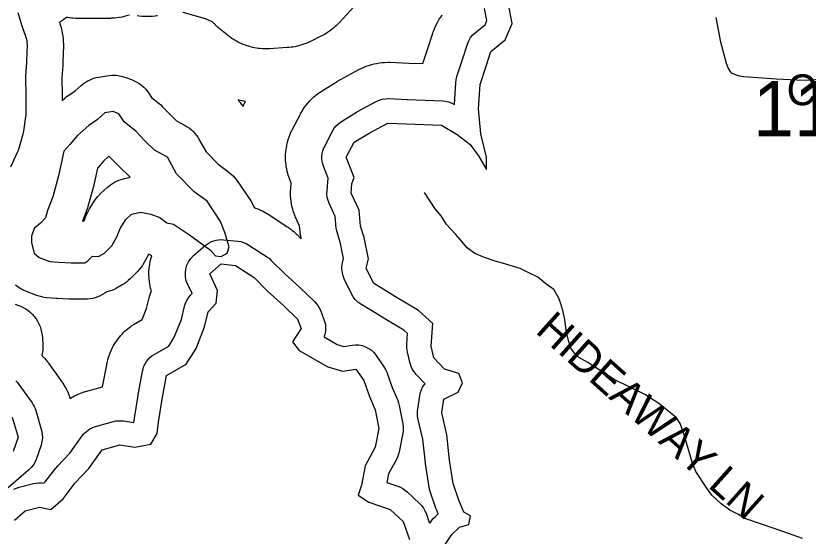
# Model space of a CAD drawing. Extents: x 1950930 to 2061844, y 904556 to 1017002.
# Drawn here: x 1960566 to 1963006, y 985782 to 987385 of the extents above; entities that cross this region are included whole.
import ezdxf

# ---------------------------------------------------------------- set-up
doc = ezdxf.new("R2010")
doc.units = 0
for name, color, linetype in [('Exist Hydrographic Buffer Line', 7, 'Continuous'), ('Exist Hydrographic Island Shore', 7, 'Continuous'), ('Exist Hydrographic Lake Shore', 7, 'Continuous'), ('Exist Road Non-System Type 51', 7, 'Continuous'), ('Exist Road Non-System Type 51 Label', 7, 'Continuous'), ('Exist Road Secondary Type 51 Number Label', 7, 'Continuous')]:
    doc.layers.add(name, color=color, linetype=linetype)

msp = doc.modelspace()

# ---------------------------------------------------------------- linework, layer by layer
at = {"layer": 'Exist Hydrographic Buffer Line'}
for points in [[(1960572.6, 987395.1), (1960584.6, 987354.4), (1960596.1, 987322.2), (1960598.1, 987315.7), (1960599.4, 987309), (1960600.2, 987302.3), (1960600.4, 987295.5), (1960599.3, 987245.9), (1960599.2, 987243.6), (1960599, 987241.3), (1960595.5, 987198.8), (1960596.5, 987137.5), (1960596.5, 987136.9), (1960596.5, 987136.3), (1960596.5, 987084.5), (1960596.3, 987078.9), (1960595.7, 987073.4), (1960589.1, 987029.3), (1960588.3, 987024.9), (1960587.3, 987020.5), (1960575.1, 986976.5), (1960573.1, 986970.2), (1960570.6, 986964.2), (1960549.1, 986919)], [(1960560.1, 985927), (1960568.2, 985930.6), (1960576.6, 985933.2), (1960620.6, 985944.2), (1960628.5, 985945.8), (1960636.6, 985946.4), (1960644.6, 985946.2), (1960651.8, 985945.3), (1960656.5, 985949.4), (1960689.5, 985992.2), (1960691.9, 985995.2), (1960694.5, 985998), (1960732.7, 986038.2), (1960770.3, 986091.2), (1960774.2, 986096.2), (1960778.6, 986100.9), (1960783.3, 986105.2), (1960788.3, 986109.1), (1960793.7, 986112.5), (1960799.3, 986115.5), (1960805.2, 986118), (1960811.2, 986120), (1960866.3, 986135.4), (1960873.9, 986137.1), (1960881.6, 986138), (1960889.4, 986138.1), (1960897.1, 986137.4), (1960929.7, 986132.8), (1960931, 986143), (1960931.1, 986144.1), (1960931.3, 986145.3), (1960942.3, 986215.8), (1960942.5, 986216.7), (1960942.6, 986217.6), (1960955.8, 986290.3), (1960957.7, 986298.2), (1960960.4, 986305.8), (1960964, 986313.1), (1960968.2, 986320), (1960973.2, 986326.3), (1960978.9, 986332.1), (1960985.1, 986337.3), (1960991.9, 986341.7), (1961036.7, 986367.8), (1961054, 986395), (1961075.8, 986449.5), (1961085.5, 986490.4), (1961088.3, 986499.5), (1961092.2, 986508.2), (1961097.2, 986516.3), (1961103.1, 986523.7), (1961108.5, 986529.6), (1961095.2, 986557.5), (1961090.9, 986568.8), (1961088.4, 986580.7), (1961087.9, 986592.9), (1961089.4, 986604.9), (1961092.8, 986616.6), (1961098, 986627.5), (1961105, 986637.5), (1961113.4, 986646.2), (1961148.7, 986677.1), (1961154.7, 986681.8), (1961161.2, 986685.9), (1961168, 986689.4), (1961175.2, 986692.1), (1961182.6, 986694), (1961190.2, 986695.2), (1961197.9, 986695.7), (1961205.6, 986695.3), (1961249.6, 986690.9), (1961258.5, 986689.4), (1961267.1, 986687), (1961275.4, 986683.5), (1961283.2, 986679), (1961340.4, 986641.5), (1961346.7, 986637), (1961352.4, 986631.8), (1961393, 986591.2), (1961440.1, 986548.3), (1961440.7, 986547.8), (1961441.3, 986547.2), (1961485.4, 986505.3), (1961491.1, 986499.3), (1961496.1, 986492.6), (1961500.3, 986485.5), (1961503.7, 986477.9), (1961514.7, 986449.2), (1961517.4, 986440.9), (1961519, 986432.4), (1961519.7, 986423.7), (1961519.3, 986415), (1961518, 986406.4), (1961515.6, 986398), (1961515, 986396.3), (1961555.8, 986372.8), (1961576.2, 986366.8), (1961601.5, 986370.8), (1961612, 986371.7), (1961622.5, 986371.2), (1961632.8, 986369.1), (1961642.8, 986365.6), (1961652.2, 986360.8), (1961660.7, 986354.7), (1961668.4, 986347.5), (1961675, 986339.2), (1961699.2, 986304), (1961704.1, 986295.8), (1961707.9, 986287.1), (1961724.8, 986240.4), (1961741.7, 986200.2), (1961744.4, 986192.9), (1961746.3, 986185.3), (1961757.3, 986128), (1961758.3, 986121), (1961758.6, 986113.9), (1961758.3, 986106.7), (1961757.3, 986099.7), (1961746.3, 986042.4), (1961743.3, 986031.4), (1961738.7, 986021), (1961713.4, 985974.1), (1961708.5, 985947.4), (1961742.6, 985936), (1961750.2, 985933), (1961757.4, 985929.2), (1961764.1, 985924.6), (1961770.4, 985919.4), (1961810, 985881.9), (1961816, 985875.5), (1961821.2, 985868.5), (1961825.6, 985860.9), (1961829.1, 985852.8), (1961839.1, 985825), (1961841.9, 985823.5), (1961845.8, 985829.3), (1961851.3, 985836.6), (1961857.7, 985843.2), (1961866.5, 985851.2), (1961860.9, 985865), (1961860.1, 985866.9), (1961859.4, 985868.9), (1961841.8, 985919.6), (1961839.8, 985926.2), (1961838.5, 985933), (1961827.5, 986005.7), (1961827.3, 986007), (1961827.1, 986008.4), (1961818.7, 986081.5), (1961804.2, 986145.8), (1961803, 986152.8), (1961802.4, 986159.9), (1961802.5, 986167), (1961803.3, 986174), (1961809.9, 986215.9), (1961811.8, 986224.6), (1961814.7, 986233), (1961818.6, 986241), (1961823.5, 986248.5), (1961825.9, 986251.4), (1961798.4, 986280.7), (1961792.4, 986288.1), (1961787.3, 986296.1), (1961783.3, 986304.8), (1961780.4, 986313.8), (1961771.6, 986349.1), (1961769.6, 986361), (1961769.6, 986373.2), (1961772.2, 986406.7), (1961761.1, 986416.7), (1961697.1, 986454.8), (1961696.6, 986455.1), (1961696.2, 986455.4), (1961627.9, 986497.2), (1961619.1, 986503.5), (1961611.3, 986511), (1961604.7, 986519.5), (1961599.4, 986528.9), (1961577.4, 986575.2), (1961574.9, 986581), (1961572.9, 986587), (1961571.5, 986593.1), (1961570.5, 986599.3), (1961570.1, 986605.6), (1961570.2, 986611.9), (1961570.8, 986618.1), (1961572, 986624.3), (1961575, 986637.2), (1961565.7, 986683.6), (1961555.9, 986715.1), (1961553.9, 986722.8), (1961552.8, 986730.7), (1961549.5, 986766.3), (1961530.7, 986807.6), (1961527.3, 986816.4), (1961525, 986825.6), (1961523.9, 986835.1), (1961524.1, 986844.5), (1961526.3, 986873.2), (1961527.5, 986882.3), (1961528.1, 986884.6), (1961513.6, 986921.6), (1961511.1, 986929.2), (1961509.4, 986937), (1961508.5, 986945), (1961508.5, 986953), (1961509.4, 986961), (1961511.1, 986968.8), (1961513.6, 986976.5), (1961517, 986983.8), (1961541.2, 987030), (1961546.4, 987038.6), (1961552.7, 987046.3), (1961560, 987053.2), (1961568.2, 987059), (1961614.4, 987087.6), (1961616.3, 987088.8), (1961618.3, 987089.9), (1961675.6, 987120.8), (1961684.6, 987124.9), (1961694.2, 987127.8), (1961704, 987129.4), (1961714, 987129.7), (1961771.3, 987127.5), (1961771.4, 987127.5), (1961771.5, 987127.5), (1961879.3, 987123.1), (1961888.5, 987122.1), (1961897.5, 987120.1), (1961906.2, 987116.9), (1961914.5, 987112.7), (1961916.4, 987111.5), (1961920.3, 987178.1), (1961921.5, 987187.9), (1961924, 987197.4), (1961941.5, 987249.8), (1961956.7, 987297.8), (1961960.8, 987308), (1961966.4, 987317.5), (1961973.3, 987326.1), (1961981.4, 987333.6), (1962010.9, 987357.3), (1962016.4, 987369.9), (1962009.5, 987406.9)], [(1961605.3, 987411.7), (1961562.3, 987364.3), (1961560.5, 987362.4), (1961558.6, 987360.5), (1961553.6, 987355.4), (1961549.7, 987351.7), (1961545.6, 987348.1), (1961540.1, 987343.6), (1961535.9, 987340.2), (1961531.5, 987337.1), (1961525.5, 987333.1), (1961521, 987330.2), (1961516.4, 987327.5), (1961510.1, 987324.1), (1961507.7, 987322.8), (1961505.3, 987321.6), (1961471.2, 987305.1), (1961468.7, 987303.9), (1961466.2, 987302.8), (1961459.5, 987300), (1961454.4, 987298), (1961449.2, 987296.2), (1961442.3, 987294), (1961437, 987292.5), (1961431.7, 987291.2), (1961424.6, 987289.7), (1961419.2, 987288.7), (1961413.8, 987288), (1961406.5, 987287.2), (1961403.8, 987286.9), (1961401.1, 987286.7), (1961347.1, 987283.4), (1961344.5, 987283.3), (1961341.9, 987283.2), (1961334.8, 987283.1), (1961329.6, 987283.2), (1961324.3, 987283.5), (1961317.3, 987284.1), (1961312.1, 987284.6), (1961306.9, 987285.4), (1961299.9, 987286.6), (1961294.8, 987287.6), (1961289.6, 987288.9), (1961282.9, 987290.8), (1961277.8, 987292.3), (1961272.8, 987294), (1961266.3, 987296.5), (1961261.4, 987298.5), (1961256.6, 987300.7), (1961250.3, 987303.8), (1961245.6, 987306.2), (1961241, 987308.9), (1961235, 987312.6), (1961230.6, 987315.4), (1961226.3, 987318.5), (1961220.7, 987322.7), (1961218.6, 987324.3), (1961216.6, 987326), (1961191.2, 987346.9), (1961190.4, 987347.6), (1961189.6, 987348.3), (1961187.4, 987350.2), (1961185.7, 987351.7), (1961184.1, 987353.1), (1961182, 987355.1), (1961181.2, 987355.9), (1961180.4, 987356.6), (1961170.5, 987366.2), (1961149.6, 987375.7), (1961081.1, 987395.4)], [(1960915.5, 987387.2), (1960906.7, 987384.4), (1960900, 987382.5), (1960893.2, 987381), (1960884.1, 987379.3), (1960877.2, 987378.2), (1960870.3, 987377.5), (1960861, 987377), (1960857.5, 987376.8), (1960854, 987376.7), (1960754.9, 987376.7), (1960752.3, 987376.8), (1960749.7, 987376.9), (1960742.7, 987377.2), (1960737.4, 987377.6), (1960732.2, 987378.2), (1960725.3, 987379.2), (1960722.7, 987379.6), (1960721.8, 987379.7), (1960712, 987372.3), (1960710.7, 987371.4), (1960709.4, 987370.5), (1960706, 987368), (1960703.4, 987366.3), (1960700.8, 987364.6), (1960700, 987364.1), (1960701.6, 987359.6), (1960702.5, 987357.2), (1960703.2, 987354.8), (1960705.2, 987348.3), (1960706.6, 987343.4), (1960707.7, 987338.4), (1960709.1, 987331.8), (1960710, 987326.8), (1960710.7, 987321.7), (1960711.5, 987315), (1960712, 987309.9), (1960712.2, 987304.9), (1960712.3, 987298.1), (1960712.4, 987295.5), (1960712.3, 987293), (1960711.2, 987243.4), (1960711.2, 987242.5), (1960711.2, 987241.7), (1960711.1, 987239.4), (1960711, 987237.7), (1960710.9, 987236), (1960710.8, 987233.7), (1960710.7, 987232.9), (1960710.6, 987232), (1960707.6, 987195.1), (1960708.5, 987139.4), (1960708.5, 987139.2), (1960708.5, 987139), (1960708.5, 987138.3), (1960708.5, 987137.9), (1960708.5, 987137.4), (1960708.5, 987136.7), (1960708.5, 987136.5), (1960708.5, 987136.3), (1960708.5, 987123.9), (1960716.9, 987131.3), (1960721.4, 987135), (1960726, 987138.4), (1960748.2, 987154.1), (1960767.4, 987170.6), (1960773.2, 987175.3), (1960779.4, 987179.6), (1960785.8, 987183.5), (1960792.5, 987186.9), (1960799.4, 987189.9), (1960806.5, 987192.4), (1960813.7, 987194.4), (1960821.1, 987195.9), (1960846.4, 987200.3), (1960861.2, 987201.9), (1960876, 987201.5), (1960890.7, 987199.1), (1960904.9, 987194.9), (1960922.6, 987188.2), (1960930.7, 987184.8), (1960938.6, 987180.7), (1960946.2, 987176), (1960953.3, 987170.7), (1960960, 987164.9), (1960966.2, 987158.6), (1960971.9, 987151.8), (1960977, 987144.5), (1960984.1, 987133.7), (1961007, 987115), (1961012, 987110.6), (1961016.8, 987105.9), (1961042.8, 987078.8), (1961060.5, 987061.8), (1961087.4, 987046.9), (1961094, 987042.8), (1961100.4, 987038.4), (1961106.5, 987033.4), (1961112.2, 987028.1), (1961117.5, 987022.4), (1961122.4, 987016.3), (1961126.9, 987009.9), (1961130.9, 987003.2), (1961151.6, 986965.8), (1961189, 986927.7), (1961221.8, 986903), (1961229, 986897.2), (1961235.7, 986890.7), (1961241.8, 986883.8), (1961247.3, 986876.3), (1961289.1, 986814.6), (1961295.7, 986803.7), (1961300.1, 986794), (1961304.4, 986792.6), (1961310.7, 986790.1), (1961319, 986786.6), (1961325.1, 986783.9), (1961331, 986780.7), (1961338.8, 986776.2), (1961341.7, 986774.5), (1961344.5, 986772.7), (1961401.8, 986735.3), (1961404.2, 986733.7), (1961406.5, 986732), (1961412.8, 986727.4), (1961417.3, 986723.9), (1961421.7, 986720.1), (1961427.5, 986715), (1961429.6, 986713), (1961431.7, 986711), (1961444.8, 986697.8), (1961444.1, 986700.9), (1961443.1, 986706.8), (1961441.9, 986714.6), (1961441.5, 986717.6), (1961441.2, 986720.5), (1961439.7, 986737.1), (1961428.8, 986760.9), (1961427.4, 986764.2), (1961426.1, 986767.5), (1961422.7, 986776.3), (1961420.4, 986783), (1961418.5, 986789.8), (1961416.2, 986799.1), (1961414.7, 986806), (1961413.7, 986813), (1961412.7, 986822.4), (1961412.1, 986829.5), (1961411.9, 986836.6), (1961412.1, 986846.1), (1961412.2, 986849.6), (1961412.4, 986853.1), (1961413.7, 986869.7), (1961409.4, 986880.6), (1961408.3, 986883.4), (1961407.3, 986886.3), (1961404.8, 986893.9), (1961403.1, 986899.6), (1961401.6, 986905.4), (1961399.9, 986913.3), (1961398.8, 986919.2), (1961398, 986925.1), (1961397.2, 986933.1), (1961396.7, 986939.1), (1961396.5, 986945.1), (1961396.5, 986953.1), (1961396.7, 986959.1), (1961397.2, 986965.1), (1961398, 986973), (1961398.9, 986979), (1961400, 986984.9), (1961401.7, 986992.7), (1961403.1, 986998.5), (1961404.9, 987004.3), (1961407.4, 987011.9), (1961409.4, 987017.5), (1961411.8, 987023), (1961415.1, 987030.3), (1961416.4, 987033), (1961417.8, 987035.7), (1961442, 987082), (1961443.8, 987085.2), (1961445.7, 987088.5), (1961450.9, 987097), (1961455, 987103.2), (1961459.5, 987109.2), (1961465.8, 987117), (1961470.7, 987122.6), (1961476, 987127.9), (1961483.3, 987134.8), (1961488.9, 987139.7), (1961494.8, 987144.2), (1961503, 987150.1), (1961506, 987152.2), (1961509.2, 987154.2), (1961555.4, 987182.9), (1961556.1, 987183.3), (1961556.9, 987183.7), (1961558.8, 987184.9), (1961560.3, 987185.8), (1961561.7, 987186.6), (1961563.7, 987187.7), (1961564.4, 987188.1), (1961565.2, 987188.5), (1961622.4, 987219.4), (1961625.8, 987221.1), (1961629.1, 987222.7), (1961638.2, 987226.8), (1961645.1, 987229.7), (1961652.1, 987232.1), (1961661.7, 987235), (1961668.9, 987236.9), (1961676.2, 987238.3), (1961686.1, 987239.9), (1961693.5, 987240.9), (1961700.9, 987241.4), (1961710.9, 987241.6), (1961714.6, 987241.7), (1961718.3, 987241.6), (1961775.6, 987239.4), (1961775.6, 987239.4), (1961775.7, 987239.4), (1961775.7, 987239.4), (1961775.8, 987239.4), (1961775.9, 987239.4), (1961776, 987239.4), (1961776, 987239.4), (1961776, 987239.4), (1961819.4, 987237.6), (1961835, 987284.5), (1961850, 987331.7), (1961851.3, 987335.6), (1961852.8, 987339.5), (1961856.9, 987349.7), (1961860.2, 987357.2), (1961864.1, 987364.5), (1961869.7, 987374), (1961874.1, 987380.9), (1961879, 987387.6)], [(1961001.7, 987384.8), (1960998.6, 987384.4), (1960995.5, 987384), (1960987.1, 987383), (1960980.9, 987382.5), (1960974.6, 987382.4), (1960966.2, 987382.4), (1960960, 987382.6), (1960953.7, 987383.1), (1960945.4, 987384), (1960939.2, 987384.9)], [(1960564.1, 986496.6), (1960572.6, 986494), (1960580.9, 986490.7), (1960588.9, 986486.8), (1960596.6, 986482.3), (1960603.8, 986477.2), (1960610.7, 986471.5), (1960617, 986465.3), (1960622.9, 986458.6), (1960628.2, 986451.5), (1960633, 986444), (1960637.1, 986436.1), (1960640.6, 986427.9), (1960643.4, 986419.5), (1960645.5, 986410.9), (1960647, 986402.1), (1960647.7, 986393.3), (1960648.8, 986369), (1960648.7, 986356.2), (1960647.1, 986343.5), (1960646, 986339.2), (1960646.4, 986338.8), (1960651.5, 986333.4), (1960655.3, 986329.3), (1960658.8, 986325.1), (1960663.5, 986319.2), (1960665.1, 986317), (1960666.8, 986314.8), (1960707.5, 986257.5), (1960708.9, 986255.5), (1960710.2, 986253.5), (1960713.7, 986248.2), (1960716.2, 986244.1), (1960718.5, 986240), (1960721.5, 986234.4), (1960723.7, 986230.1), (1960725.6, 986225.8), (1960728.1, 986219.9), (1960729.9, 986215.5), (1960731.5, 986211), (1960733, 986206.7), (1960733.2, 986206.8), (1960737.3, 986209.3), (1960741.4, 986211.6), (1960747, 986214.6), (1960751.3, 986216.7), (1960755.6, 986218.6), (1960761.5, 986221.1), (1960765.9, 986222.9), (1960770.4, 986224.5), (1960776.5, 986226.4), (1960778.7, 986227.2), (1960781, 986227.8), (1960833.3, 986242.5), (1960845.7, 986310.3), (1960846.2, 986313.3), (1960846.9, 986316.3), (1960848.8, 986324.1), (1960850.3, 986330), (1960852.2, 986335.7), (1960854.9, 986343.4), (1960857.1, 986349), (1960859.6, 986354.5), (1960863.1, 986361.8), (1960865.9, 986367.2), (1960868.9, 986372.4), (1960873.2, 986379.2), (1960876.5, 986384.3), (1960880.1, 986389.1), (1960885.1, 986395.5), (1960889, 986400.2), (1960893.1, 986404.6), (1960898.8, 986410.4), (1960903.1, 986414.6), (1960907.7, 986418.6), (1960913.9, 986423.7), (1960918.7, 986427.4), (1960923.6, 986430.9), (1960930.4, 986435.3), (1960933, 986437), (1960935.6, 986438.5), (1960955.4, 986450.1), (1960968.7, 986483.4), (1960976.5, 986516.3), (1960977.4, 986519.8), (1960978.4, 986523.2), (1960981.2, 986532.3), (1960983.2, 986538.1), (1960981.1, 986546.3), (1960978.7, 986558.2), (1960977.2, 986567.1), (1960976.5, 986576.2), (1960976, 986588.3), (1960976, 986597.4), (1960976.7, 986606.5), (1960978.2, 986618.5), (1960979.7, 986627.5), (1960981.9, 986636.3), (1960984.6, 986645.6), (1960984.5, 986645.6), (1960975.3, 986650.4), (1960974.9, 986649.7), (1960959.5, 986622.1), (1960955.5, 986615.6), (1960951.1, 986609.3), (1960946.2, 986603.3), (1960941, 986597.7), (1960917.8, 986574.5), (1960912.3, 986569.3), (1960906.3, 986564.5), (1960900.1, 986560.1), (1960893.6, 986556.1), (1960875.9, 986546.2), (1960868.8, 986542.5), (1960861.5, 986539.4), (1960853.9, 986536.7), (1960846.2, 986534.7), (1960846, 986534.6), (1960840.2, 986530.8), (1960833.2, 986526.5), (1960825.9, 986522.7), (1960818.3, 986519.4), (1960810.5, 986516.8), (1960802.6, 986514.7), (1960794.5, 986513.2), (1960786.3, 986512.3), (1960778.1, 986512), (1960736.2, 986512), (1960732.9, 986512), (1960729.6, 986512.2), (1960692.2, 986514.4), (1960691.2, 986514.4), (1960690.2, 986514.5), (1960661.6, 986516.7), (1960653.6, 986517.6), (1960645.8, 986519.1), (1960638, 986521.1), (1960630.4, 986523.7), (1960598.5, 986535.8), (1960589.6, 986539.6), (1960581.1, 986544.2), (1960572.9, 986549.5), (1960565.3, 986555.5)], [(1960565.7, 986261.1), (1960570.9, 986255.7), (1960575.5, 986249.9), (1960616.2, 986192.6), (1960619.7, 986187.2), (1960622.7, 986181.6), (1960625.2, 986175.8), (1960627.2, 986169.7), (1960644.9, 986108), (1960647.2, 986096.7), (1960647.7, 986085.2), (1960646.5, 986073.8), (1960643.5, 986062.7), (1960628.1, 986018.6), (1960624.3, 986009.6), (1960619.3, 986001.1), (1960613.3, 985993.4), (1960606.3, 985986.6), (1960542.5, 985931.5)]]:
    msp.add_lwpolyline(points, dxfattribs=at)
for points in [[(1961264.9, 987105.7), (1961265.5, 987106.9), (1961266.5, 987108.9), (1961267.9, 987111.6), (1961268.4, 987112.6), (1961268.9, 987113.6), (1961272.7, 987120.8), (1961270.9, 987121.1), (1961268.9, 987121.5), (1961267, 987121.9), (1961261.8, 987122.9), (1961258, 987123.7), (1961254.1, 987124.6), (1961250.1, 987125.6), (1961253, 987122), (1961256.6, 987117.4), (1961260.1, 987112.6), (1961264.6, 987106.2)], [(1960771.1, 986752.3), (1960773.7, 986753.2), (1960776.2, 986753.7), (1960782.8, 986770.5), (1960787.3, 986780.5), (1960792.7, 986790.1), (1960810.3, 986817.6), (1960818.5, 986828.8), (1960828, 986839), (1960845.7, 986855.5), (1960857, 986864.8), (1960869.6, 986872.6), (1960883, 986878.7), (1960897.1, 986882.9), (1960918.5, 986887.9), (1960915.6, 986890.4), (1960885.9, 986919), (1960884.3, 986920.5), (1960882.8, 986922.1), (1960859.9, 986945.9), (1960852.3, 986952.1), (1960835.7, 986937.6), (1960818.2, 986916.6), (1960817.1, 986915.4), (1960807.3, 986868.7), (1960806.4, 986865.3), (1960805.7, 986861.9), (1960788.1, 986798), (1960786.5, 986792.8), (1960784.6, 986787.6)]]:
    msp.add_lwpolyline(points, close=True, dxfattribs=at)
at = {"layer": 'Exist Hydrographic Island Shore'}
msp.add_lwpolyline([(1960697.7, 986891.7), (1960680.1, 986827.8), (1960663.6, 986784.8), (1960657, 986762.8), (1960641.5, 986746.3), (1960622.8, 986729.7), (1960614, 986706.6), (1960614, 986685.7), (1960622.8, 986653.7), (1960638.2, 986640.5), (1960670.2, 986628.4), (1960698.8, 986626.2), (1960736.2, 986624), (1960778.1, 986624), (1960788, 986630.6), (1960802.3, 986644.9), (1960821, 986643.8), (1960838.6, 986653.7), (1960861.7, 986676.8), (1960877.2, 986704.4), (1960887.1, 986729.7), (1960904.7, 986757.3), (1960922.3, 986773.8), (1960950.9, 986780.4), (1960981.7, 986773.8), (1961009.3, 986763.9), (1961031.3, 986747.4), (1961051.1, 986742.9), (1961101.2, 986709.9), (1961165.6, 986663.6), (1961181, 986646), (1961198.6, 986643.8), (1961216.3, 986653.7), (1961222.9, 986673.5), (1961209.6, 986717.6), (1961196.4, 986751.8), (1961154.6, 986813.5), (1961115, 986843.2), (1961061, 986898.3), (1961032.9, 986949), (1960993.3, 986971), (1960963.6, 986999.7), (1960936.1, 987028.3), (1960899.7, 987058), (1960883.2, 987083.4), (1960865.6, 987090), (1960840.3, 987085.6), (1960817.2, 987065.8), (1960790.7, 987047), (1960755.5, 987016.2), (1960732.4, 986988.6), (1960713.7, 986967.7)], close=True, dxfattribs=at)
at = {"layer": 'Exist Hydrographic Lake Shore'}
for points in [[(1961901.6, 986016.9), (1961892.8, 986094), (1961877.4, 986162.3), (1961884, 986204.2), (1961928, 986226.2), (1961941.2, 986254.9), (1961930.2, 986283.5), (1961886.2, 986296.7), (1961853.2, 986332), (1961844.4, 986367.3), (1961847.7, 986409.1), (1961849.9, 986437.8), (1961805.8, 986477.4), (1961735.4, 986519.3), (1961667.1, 986561.2), (1961645.1, 986607.4), (1961651.7, 986636.1), (1961638.5, 986702.2), (1961627.5, 986737.4), (1961623.1, 986785.9), (1961598.8, 986838.8), (1961601, 986867.4), (1961607.7, 986887.3), (1961583.4, 986949), (1961607.7, 986995.2), (1961653.9, 987023.9), (1961711.1, 987054.7), (1961768.4, 987052.5), (1961876.3, 987048.1), (1961924.7, 987019.5), (1961964.4, 986988.6), (1961990.8, 986953.4), (1962015, 986911.5), (1962015, 986949), (1961997.4, 987021.7), (1961990.8, 987098.8), (1961995.2, 987173.7), (1962012.8, 987226.6), (1962028.2, 987275.1), (1962072.3, 987310.3), (1962094.3, 987361), (1962083.3, 987420.5)], [(1960561.7, 985831.8), (1960594.8, 985860.5), (1960638.8, 985871.5), (1960674, 985864.9), (1960711.5, 985897.9), (1960748.9, 985946.4), (1960790.7, 985990.5), (1960831.5, 986047.8), (1960886.5, 986063.2), (1960932.8, 986056.6), (1960981.2, 986065.4), (1961001, 986098.4), (1961005.4, 986133.7), (1961016.4, 986204.2), (1961029.6, 986276.9), (1961090.2, 986312.2), (1961121, 986360.6), (1961147.4, 986426.7), (1961158.5, 986473), (1961182.7, 986499.5), (1961187.1, 986539.1), (1961162.9, 986589.8), (1961198.1, 986620.7), (1961242.1, 986616.2), (1961299.4, 986578.8), (1961341.2, 986536.9), (1961389.7, 986492.9), (1961433.7, 986451), (1961444.7, 986422.3), (1961418.3, 986380.5), (1961438.1, 986354), (1961526.2, 986303.4), (1961571.3, 986290.1), (1961613.2, 986296.7), (1961637.4, 986261.5), (1961655, 986213), (1961672.6, 986171.1), (1961683.6, 986113.9), (1961672.6, 986056.6), (1961641.8, 985999.3), (1961630.8, 985939.8), (1961619.8, 985908.9), (1961652.8, 985886.9), (1961718.8, 985864.9), (1961758.5, 985827.4), (1961778.3, 985772.3)], [(1960555.1, 986149.1), (1960572.7, 986087.4), (1960557.3, 986043.3)], [(1961877.4, 985741.5), (1961908.2, 985787.7), (1961932.4, 985809.8), (1961961.1, 985818.6), (1961965.5, 985845), (1961945.7, 985856), (1961930.2, 985893.5), (1961912.6, 985944.2), (1961901.6, 986016.9)]]:
    msp.add_lwpolyline(points, dxfattribs=at)
at = {"layer": 'Exist Road Non-System Type 51'}
for points in [[(1963127.6, 987204), (1963063.8, 987192.4), (1963012.8, 987185.4), (1962970.9, 987186.1), (1962907.4, 987189.6), (1962836.2, 987195.2), (1962807, 987196.6), (1962795.1, 987198.7), (1962784.6, 987201.5), (1962776.2, 987204.9), (1962770.6, 987208.4), (1962765.1, 987214.8), (1962758.9, 987224.5), (1962753.9, 987238.4), (1962736.5, 987304.1), (1962722.5, 987379.4)], [(1962988.5, 985775.1), (1962945.1, 985790.6), (1962903.6, 985804.8), (1962813.4, 985835.8), (1962788.6, 985850), (1962763.9, 985862.4), (1962737.2, 985882.2), (1962709.4, 985908.8), (1962693.9, 985929.8), (1962659.2, 985981.2), (1962648.1, 986010.3), (1962624, 986094.4), (1962611.6, 986129.1), (1962600.5, 986146.4), (1962583.1, 986161.3), (1962546, 986191), (1962502.6, 986218.2), (1962408.6, 986265.2), (1962326.9, 986317.2), (1962299.6, 986332.1), (1962286, 986345.7), (1962274.9, 986361.8), (1962267.5, 986385.3), (1962260.1, 986416.2), (1962256.4, 986449.7), (1962250.1, 986476.9), (1962244, 986497.9), (1962237.8, 986515.3), (1962222.9, 986542.5), (1962198.1, 986559.8), (1962173.4, 986579.6), (1962143.8, 986594.5), (1962119, 986606.9), (1962064.5, 986622.9), (1962042.2, 986629.1), (1962008.8, 986640.3), (1961979.1, 986652.7), (1961955.6, 986670), (1961934.5, 986696), (1961919.8, 986712.1), (1961892.5, 986741.8), (1961875.1, 986769), (1961856.6, 986790.1), (1961824.4, 986840.8)]]:
    msp.add_lwpolyline(points, dxfattribs=at)

# ---------------------------------------------------------------- texts
at = {"layer": 'Exist Road Non-System Type 51 Label'}
for s, rotation, p in [('  CRAWLEY-MCGHEE LN', 359.8493, (1962868.5, 987109.7)), ('  HIDEAWAY LN', 318.1998, (1962109.9, 986457.9))]:
    msp.add_text(s, height=95, rotation=rotation, dxfattribs=at).set_placement(p)
at = {"layer": 'Exist Road Secondary Type 51 Number Label'}
msp.add_text('1102', height=170, dxfattribs=at).set_placement((1962835.7, 987014))

doc.saveas('drawing.dxf')
